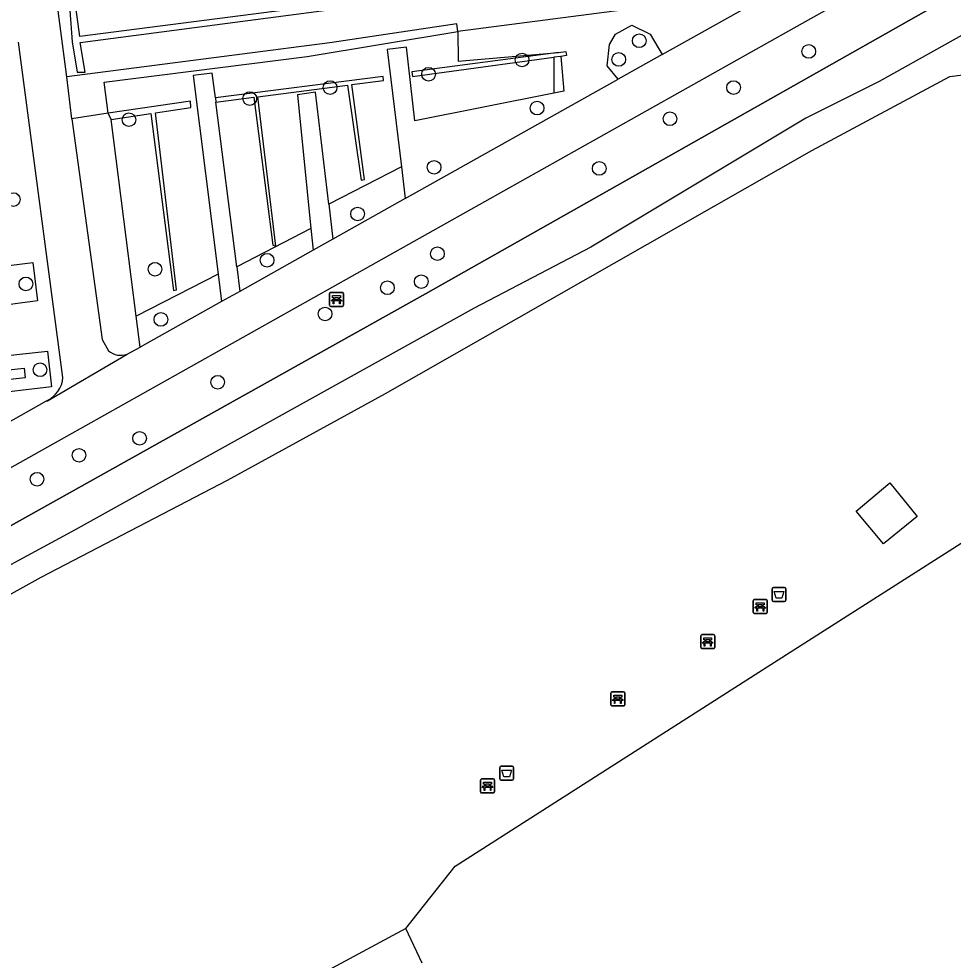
# Model space of a CAD drawing. Extents: x 162157 to 163165, y 378998 to 380775.
# Drawn here: x 162693 to 162760, y 379728.8 to 379796.3 of the extents above; entities that cross this region are included whole.
import ezdxf

# ---------------------------------------------------------------- set-up
doc = ezdxf.new("R2010")
doc.units = 0
for name, color, linetype in [('IMGEO_Afvalbak', 7, 'Continuous'), ('IMGEO_Bank', 7, 'Continuous'), ('IMGEO_Boom', 7, 'Continuous'), ('IMGEO_Gemengd_bos', 7, 'Continuous'), ('IMGEO_Groenvoorziening', 7, 'Continuous'), ('IMGEO_Haag', 7, 'Continuous'), ('IMGEO_Hek', 7, 'Continuous'), ('IMGEO_Naaldbos', 7, 'Continuous'), ('IMGEO_Voetpad_gesloten', 7, 'Continuous'), ('IMGEO_Voetpad_halfverhard', 7, 'Continuous'), ('IMGEO_Voetpad_onverhard', 7, 'Continuous'), ('IMGEO_Voetpad_open', 7, 'Continuous')]:
    doc.layers.add(name, color=color, linetype=linetype)

msp = doc.modelspace()

# ---------------------------------------------------------------- linework, layer by layer
at = {"layer": 'IMGEO_Afvalbak'}
for p, q in [((162747.003, 379754.621), (162747.003, 379755.421)), ((162747.003, 379755.421), (162747.003, 379754.621)), ((162747.103, 379755.521), (162747.893, 379755.521)), ((162747.893, 379755.521), (162747.103, 379755.521)), ((162747.993, 379755.421), (162747.993, 379754.621)), ((162747.993, 379754.621), (162747.993, 379755.421)), ((162747.893, 379754.521), (162747.103, 379754.521)), ((162747.103, 379754.521), (162747.893, 379754.521)), ((162727.487, 379741.825), (162727.487, 379742.625)), ((162727.487, 379742.625), (162727.487, 379741.825)), ((162727.587, 379742.725), (162728.377, 379742.725)), ((162728.377, 379742.725), (162727.587, 379742.725)), ((162728.477, 379742.625), (162728.477, 379741.825)), ((162728.477, 379741.825), (162728.477, 379742.625)), ((162728.377, 379741.725), (162727.587, 379741.725)), ((162727.587, 379741.725), (162728.377, 379741.725))]:
    msp.add_line(p, q, dxfattribs=at)
for points in [[(162747.146, 379755.235), (162747.85, 379755.235), (162747.701, 379754.765), (162747.295, 379754.765), (162747.146, 379755.235)], [(162727.63, 379742.439), (162728.334, 379742.439), (162728.185, 379741.969), (162727.779, 379741.969), (162727.63, 379742.439)]]:
    msp.add_lwpolyline(points, dxfattribs=at)
for centre, start, end in [((162747.103, 379755.421), 90, 180), ((162747.103, 379755.421), 90, 180), ((162747.893, 379755.421), 0, 90), ((162747.893, 379755.421), 360, 90), ((162747.103, 379754.621), 180, 270), ((162747.103, 379754.621), 180, 270), ((162747.893, 379754.621), 270, 0), ((162747.893, 379754.621), 270, 0), ((162727.587, 379742.625), 90, 180), ((162727.587, 379742.625), 90, 180), ((162728.377, 379742.625), 0, 90), ((162728.377, 379742.625), 360, 90), ((162727.587, 379741.825), 180, 270), ((162727.587, 379741.825), 180, 270), ((162728.377, 379741.825), 270, 0), ((162728.377, 379741.825), 270, 0)]:
    msp.add_arc(centre, 0.1, start, end, dxfattribs=at)
at = {"layer": 'IMGEO_Bank'}
for p, q in [((162715.284, 379775.746), (162715.284, 379776.587)), ((162715.284, 379776.587), (162715.284, 379775.746)), ((162715.359, 379776.671), (162716.2, 379776.671)), ((162716.2, 379776.671), (162715.359, 379776.671)), ((162716.284, 379776.596), (162716.284, 379775.755)), ((162716.284, 379775.755), (162716.284, 379776.596)), ((162715.981, 379776.069), (162715.588, 379776.069)), ((162715.593, 379776.177), (162715.593, 379776.283)), ((162715.637, 379776.283), (162715.637, 379776.177)), ((162715.925, 379776.289), (162715.643, 379776.289)), ((162715.643, 379776.171), (162715.925, 379776.171)), ((162715.931, 379776.177), (162715.931, 379776.283)), ((162715.975, 379776.283), (162715.975, 379776.177)), ((162716.209, 379775.671), (162715.368, 379775.671)), ((162715.368, 379775.671), (162716.209, 379775.671)), ((162745.654, 379753.734), (162745.654, 379754.575)), ((162745.654, 379754.575), (162745.654, 379753.734)), ((162745.729, 379754.659), (162746.57, 379754.659)), ((162746.57, 379754.659), (162745.729, 379754.659)), ((162746.295, 379754.277), (162746.013, 379754.277)), ((162746.654, 379754.584), (162746.654, 379753.743)), ((162746.654, 379753.743), (162746.654, 379754.584)), ((162746.579, 379753.659), (162745.738, 379753.659)), ((162745.738, 379753.659), (162746.579, 379753.659)), ((162746.351, 379754.057), (162745.958, 379754.057)), ((162745.963, 379754.165), (162745.963, 379754.271)), ((162746.007, 379754.271), (162746.007, 379754.165)), ((162746.013, 379754.159), (162746.295, 379754.159)), ((162746.301, 379754.165), (162746.301, 379754.271)), ((162746.345, 379754.271), (162746.345, 379754.165)), ((162741.89, 379751.225), (162741.89, 379752.066)), ((162741.89, 379752.066), (162741.89, 379751.225)), ((162741.965, 379752.15), (162742.806, 379752.15)), ((162742.806, 379752.15), (162741.965, 379752.15)), ((162742.199, 379751.656), (162742.199, 379751.762)), ((162742.243, 379751.762), (162742.243, 379751.656)), ((162742.531, 379751.768), (162742.249, 379751.768)), ((162742.249, 379751.65), (162742.531, 379751.65)), ((162742.537, 379751.656), (162742.537, 379751.762)), ((162742.581, 379751.762), (162742.581, 379751.656)), ((162742.89, 379752.075), (162742.89, 379751.234)), ((162742.89, 379751.234), (162742.89, 379752.075)), ((162742.815, 379751.15), (162741.974, 379751.15)), ((162741.974, 379751.15), (162742.815, 379751.15)), ((162742.587, 379751.548), (162742.194, 379751.548)), ((162735.445, 379747.118), (162735.445, 379747.959)), ((162735.445, 379747.959), (162735.445, 379747.118)), ((162735.52, 379748.043), (162736.361, 379748.043)), ((162736.361, 379748.043), (162735.52, 379748.043)), ((162735.754, 379747.549), (162735.754, 379747.655)), ((162735.798, 379747.655), (162735.798, 379747.549)), ((162736.086, 379747.661), (162735.804, 379747.661)), ((162735.804, 379747.543), (162736.086, 379747.543)), ((162736.092, 379747.549), (162736.092, 379747.655)), ((162736.136, 379747.655), (162736.136, 379747.549)), ((162736.445, 379747.968), (162736.445, 379747.127)), ((162736.445, 379747.127), (162736.445, 379747.968)), ((162736.37, 379747.043), (162735.529, 379747.043)), ((162735.529, 379747.043), (162736.37, 379747.043)), ((162736.142, 379747.441), (162735.749, 379747.441)), ((162726.105, 379740.881), (162726.105, 379741.722)), ((162726.105, 379741.722), (162726.105, 379740.881)), ((162726.18, 379741.806), (162727.021, 379741.806)), ((162727.021, 379741.806), (162726.18, 379741.806)), ((162727.105, 379741.731), (162727.105, 379740.89)), ((162727.105, 379740.89), (162727.105, 379741.731)), ((162727.03, 379740.806), (162726.189, 379740.806)), ((162726.189, 379740.806), (162727.03, 379740.806)), ((162726.802, 379741.204), (162726.409, 379741.204)), ((162726.414, 379741.312), (162726.414, 379741.418)), ((162726.458, 379741.418), (162726.458, 379741.312)), ((162726.746, 379741.424), (162726.464, 379741.424)), ((162726.464, 379741.306), (162726.746, 379741.306)), ((162726.752, 379741.312), (162726.752, 379741.418)), ((162726.796, 379741.418), (162726.796, 379741.312))]:
    msp.add_line(p, q, dxfattribs=at)
for points in [[(162715.531, 379776.069), (162715.389, 379776.069), (162715.501, 379776.171), (162715.587, 379776.171)], [(162715.587, 379776.289), (162715.501, 379776.289), (162715.501, 379776.45), (162716.064, 379776.45), (162716.064, 379776.289), (162715.981, 379776.289)], [(162715.581, 379776.062), (162715.581, 379775.855), (162715.538, 379775.855), (162715.538, 379776.062)], [(162715.981, 379776.171), (162716.064, 379776.171), (162716.176, 379776.069), (162716.037, 379776.069)], [(162716.031, 379776.062), (162716.031, 379775.855), (162715.987, 379775.855), (162715.987, 379776.062)], [(162745.957, 379754.277), (162745.871, 379754.277), (162745.871, 379754.438), (162746.434, 379754.438), (162746.434, 379754.277), (162746.351, 379754.277)], [(162745.901, 379754.057), (162745.759, 379754.057), (162745.871, 379754.159), (162745.957, 379754.159)], [(162745.951, 379754.05), (162745.951, 379753.843), (162745.908, 379753.843), (162745.908, 379754.05)], [(162746.351, 379754.159), (162746.434, 379754.159), (162746.546, 379754.057), (162746.407, 379754.057)], [(162746.401, 379754.05), (162746.401, 379753.843), (162746.357, 379753.843), (162746.357, 379754.05)], [(162742.137, 379751.548), (162741.995, 379751.548), (162742.107, 379751.65), (162742.193, 379751.65)], [(162742.193, 379751.768), (162742.107, 379751.768), (162742.107, 379751.929), (162742.67, 379751.929), (162742.67, 379751.768), (162742.587, 379751.768)], [(162742.587, 379751.65), (162742.67, 379751.65), (162742.782, 379751.548), (162742.643, 379751.548)], [(162742.187, 379751.541), (162742.187, 379751.334), (162742.144, 379751.334), (162742.144, 379751.541)], [(162742.637, 379751.541), (162742.637, 379751.334), (162742.593, 379751.334), (162742.593, 379751.541)], [(162735.692, 379747.441), (162735.55, 379747.441), (162735.662, 379747.543), (162735.748, 379747.543)], [(162735.748, 379747.661), (162735.662, 379747.661), (162735.662, 379747.822), (162736.225, 379747.822), (162736.225, 379747.661), (162736.142, 379747.661)], [(162736.142, 379747.543), (162736.225, 379747.543), (162736.337, 379747.441), (162736.198, 379747.441)], [(162735.742, 379747.434), (162735.742, 379747.227), (162735.699, 379747.227), (162735.699, 379747.434)], [(162736.192, 379747.434), (162736.192, 379747.227), (162736.148, 379747.227), (162736.148, 379747.434)], [(162726.408, 379741.424), (162726.322, 379741.424), (162726.322, 379741.585), (162726.885, 379741.585), (162726.885, 379741.424), (162726.802, 379741.424)], [(162726.352, 379741.204), (162726.21, 379741.204), (162726.322, 379741.306), (162726.408, 379741.306)], [(162726.402, 379741.197), (162726.402, 379740.99), (162726.359, 379740.99), (162726.359, 379741.197)], [(162726.802, 379741.306), (162726.885, 379741.306), (162726.997, 379741.204), (162726.858, 379741.204)], [(162726.852, 379741.197), (162726.852, 379740.99), (162726.808, 379740.99), (162726.808, 379741.197)]]:
    msp.add_lwpolyline(points, dxfattribs=at)
for centre, radius, start, end in [((162715.362, 379776.593), 0.0779, 92.4484, 184.28452), ((162715.362, 379776.593), 0.0779, 92.4484, 184.28452), ((162716.206, 379776.593), 0.0779, 2.4484, 94.28452), ((162716.206, 379776.593), 0.0779, 2.4484, 94.28452), ((162715.531, 379776.062), 0.00671, 2.89567, 87.10433), ((162715.588, 379776.062), 0.00671, 92.89567, 177.10433), ((162715.586, 379776.282), 0.00671, 2.89567, 87.10433), ((162715.586, 379776.178), 0.00671, 272.89567, 357.10433), ((162715.643, 379776.282), 0.00671, 92.89567, 177.10433), ((162715.643, 379776.178), 0.00671, 182.89567, 267.10433), ((162715.925, 379776.282), 0.00671, 2.89567, 87.10433), ((162715.925, 379776.178), 0.00671, 272.89567, 357.10433), ((162715.982, 379776.282), 0.00671, 92.89567, 177.10433), ((162715.982, 379776.178), 0.00671, 182.89567, 267.10433), ((162715.98, 379776.062), 0.00671, 2.89567, 87.10433), ((162716.037, 379776.062), 0.00671, 92.89567, 177.10433), ((162715.362, 379775.749), 0.0779, 182.4484, 274.28452), ((162715.362, 379775.749), 0.0779, 182.4484, 274.28452), ((162716.206, 379775.749), 0.0779, 272.4484, 4.28452), ((162716.206, 379775.749), 0.0779, 272.4484, 4.28452), ((162745.732, 379754.581), 0.0779, 92.4484, 184.28452), ((162745.732, 379754.581), 0.0779, 92.4484, 184.28452), ((162745.956, 379754.27), 0.00671, 2.89567, 87.10433), ((162746.013, 379754.27), 0.00671, 92.89567, 177.10433), ((162746.295, 379754.27), 0.00671, 2.89567, 87.10433), ((162746.352, 379754.27), 0.00671, 92.89567, 177.10433), ((162746.576, 379754.581), 0.0779, 2.4484, 94.28452), ((162746.576, 379754.581), 0.0779, 2.4484, 94.28452), ((162745.732, 379753.737), 0.0779, 182.4484, 274.28452), ((162745.732, 379753.737), 0.0779, 182.4484, 274.28452), ((162745.901, 379754.05), 0.00671, 2.89567, 87.10433), ((162745.958, 379754.05), 0.00671, 92.89567, 177.10433), ((162745.956, 379754.166), 0.00671, 272.89567, 357.10433), ((162746.013, 379754.166), 0.00671, 182.89567, 267.10433), ((162746.295, 379754.166), 0.00671, 272.89567, 357.10433), ((162746.352, 379754.166), 0.00671, 182.89567, 267.10433), ((162746.35, 379754.05), 0.00671, 2.89567, 87.10433), ((162746.407, 379754.05), 0.00671, 92.89567, 177.10433), ((162746.576, 379753.737), 0.0779, 272.4484, 4.28452), ((162746.576, 379753.737), 0.0779, 272.4484, 4.28452), ((162741.968, 379752.072), 0.0779, 92.4484, 184.28452), ((162741.968, 379752.072), 0.0779, 92.4484, 184.28452), ((162742.192, 379751.761), 0.00671, 2.89567, 87.10433), ((162742.192, 379751.657), 0.00671, 272.89567, 357.10433), ((162742.249, 379751.761), 0.00671, 92.89567, 177.10433), ((162742.249, 379751.657), 0.00671, 182.89567, 267.10433), ((162742.531, 379751.761), 0.00671, 2.89567, 87.10433), ((162742.531, 379751.657), 0.00671, 272.89567, 357.10433), ((162742.588, 379751.761), 0.00671, 92.89567, 177.10433), ((162742.588, 379751.657), 0.00671, 182.89567, 267.10433), ((162742.812, 379752.072), 0.0779, 2.4484, 94.28452), ((162742.812, 379752.072), 0.0779, 2.4484, 94.28452), ((162741.968, 379751.228), 0.0779, 182.4484, 274.28452), ((162741.968, 379751.228), 0.0779, 182.4484, 274.28452), ((162742.137, 379751.541), 0.00671, 2.89567, 87.10433), ((162742.194, 379751.541), 0.00671, 92.89567, 177.10433), ((162742.586, 379751.541), 0.00671, 2.89567, 87.10433), ((162742.643, 379751.541), 0.00671, 92.89567, 177.10433), ((162742.812, 379751.228), 0.0779, 272.4484, 4.28452), ((162742.812, 379751.228), 0.0779, 272.4484, 4.28452), ((162735.523, 379747.965), 0.0779, 92.4484, 184.28452), ((162735.523, 379747.965), 0.0779, 92.4484, 184.28452), ((162735.747, 379747.654), 0.00671, 2.89567, 87.10433), ((162735.747, 379747.55), 0.00671, 272.89567, 357.10433), ((162735.804, 379747.654), 0.00671, 92.89567, 177.10433), ((162735.804, 379747.55), 0.00671, 182.89567, 267.10433), ((162736.086, 379747.654), 0.00671, 2.89567, 87.10433), ((162736.086, 379747.55), 0.00671, 272.89567, 357.10433), ((162736.143, 379747.654), 0.00671, 92.89567, 177.10433), ((162736.143, 379747.55), 0.00671, 182.89567, 267.10433), ((162736.367, 379747.965), 0.0779, 2.4484, 94.28452), ((162736.367, 379747.965), 0.0779, 2.4484, 94.28452), ((162735.523, 379747.121), 0.0779, 182.4484, 274.28452), ((162735.523, 379747.121), 0.0779, 182.4484, 274.28452), ((162735.692, 379747.434), 0.00671, 2.89567, 87.10433), ((162735.749, 379747.434), 0.00671, 92.89567, 177.10433), ((162736.141, 379747.434), 0.00671, 2.89567, 87.10433), ((162736.198, 379747.434), 0.00671, 92.89567, 177.10433), ((162736.367, 379747.121), 0.0779, 272.4484, 4.28452), ((162736.367, 379747.121), 0.0779, 272.4484, 4.28452), ((162726.183, 379741.728), 0.0779, 92.4484, 184.28452), ((162726.183, 379741.728), 0.0779, 92.4484, 184.28452), ((162727.027, 379741.728), 0.0779, 2.4484, 94.28452), ((162727.027, 379741.728), 0.0779, 2.4484, 94.28452), ((162726.183, 379740.884), 0.0779, 182.4484, 274.28452), ((162726.183, 379740.884), 0.0779, 182.4484, 274.28452), ((162726.352, 379741.197), 0.00671, 2.89567, 87.10433), ((162726.409, 379741.197), 0.00671, 92.89567, 177.10433), ((162726.407, 379741.417), 0.00671, 2.89567, 87.10433), ((162726.407, 379741.313), 0.00671, 272.89567, 357.10433), ((162726.464, 379741.417), 0.00671, 92.89567, 177.10433), ((162726.464, 379741.313), 0.00671, 182.89567, 267.10433), ((162726.746, 379741.417), 0.00671, 2.89567, 87.10433), ((162726.746, 379741.313), 0.00671, 272.89567, 357.10433), ((162726.803, 379741.417), 0.00671, 92.89567, 177.10433), ((162726.803, 379741.313), 0.00671, 182.89567, 267.10433), ((162726.801, 379741.197), 0.00671, 2.89567, 87.10433), ((162726.858, 379741.197), 0.00671, 92.89567, 177.10433), ((162727.027, 379740.884), 0.0779, 272.4484, 4.28452), ((162727.027, 379740.884), 0.0779, 272.4484, 4.28452)]:
    msp.add_arc(centre, radius, start, end, dxfattribs=at)
at = {"layer": 'IMGEO_Boom'}
for centre in [(162737.483, 379794.704), (162749.635, 379793.939), (162729.085, 379793.327), (162736.015, 379793.363), (162722.382, 379792.302), (162715.323, 379791.353), (162744.242, 379791.353), (162709.56, 379790.557), (162730.16, 379789.879), (162700.902, 379789.047), (162739.682, 379789.113), (162722.778, 379785.635), (162734.612, 379785.557), (162692.617, 379783.324), (162717.286, 379782.292), (162723.013, 379779.446), (162710.805, 379778.978), (162702.768, 379778.333), (162721.853, 379777.443), (162693.515, 379777.285), (162719.43, 379777.001), (162703.192, 379774.734), (162714.962, 379775.127), (162694.526, 379771.126), (162707.264, 379770.233), (162701.664, 379766.215), (162697.321, 379764.999), (162694.311, 379763.284)]:
    msp.add_circle(centre, 0.489, dxfattribs=at)
at = {"layer": 'IMGEO_Gemengd_bos'}
msp.add_lwpolyline([(162599.261, 379863.191), (162619.51, 379719.305), (162619.84, 379719.405), (162655.434, 379739.291), (162722.158, 379776.569), (162803.655, 379822.641), (162807.939, 379851.547), (162824.983, 379963.459), (162813.211, 379963.914)], dxfattribs=at)
at = {"layer": 'IMGEO_Groenvoorziening'}
for points in [[(162746.948, 379798.306), (162724.488, 379795.361)], [(162735.962, 379791.95), (162735.193, 379792.904), (162735.341, 379794.437), (162735.786, 379795.179), (162736.948, 379795.822), (162738.258, 379795.179), (162739.13, 379793.726)], [(162724.488, 379795.361), (162724.5, 379793.229), (162731.683, 379793.854)], [(162731.368, 379790.956), (162721.403, 379788.962), (162720.806, 379794.235), (162719.417, 379794.077), (162720.434, 379785.675)], [(162707.099, 379790.619), (162706.878, 379792.373), (162705.499, 379792.202), (162707.289, 379777.975)], [(162715.225, 379782.997), (162714.283, 379791.01), (162712.979, 379790.838), (162713.947, 379781.251)], [(162708.623, 379778.514), (162707.139, 379790.306)], [(162701.422, 379774.959), (162699.618, 379789.068)], [(162675.279, 379773.507), (162675.081, 379776.456), (162694.006, 379778.812), (162694.347, 379776.072), (162675.279, 379773.507)], [(162675.93, 379767.608), (162675.93, 379770.383), (162695.06, 379772.469), (162695.341, 379769.897), (162675.93, 379767.608)]]:
    msp.add_lwpolyline(points, dxfattribs=at)
at = {"layer": 'IMGEO_Haag'}
for points in [[(162746.621, 379803.562), (162746.32, 379803.523), (162746.605, 379801.354), (162697.376, 379795.005), (162697.126, 379796.943), (162696.661, 379796.883), (162696.842, 379794.625), (162697.193, 379792.449), (162697.77, 379792.449), (162697.395, 379794.582), (162746.569, 379801.041), (162746.7, 379800.044), (162747.125, 379800.1)], [(162731.683, 379793.854), (162721.171, 379792.483), (162721.219, 379792.135), (162731.368, 379793.52)], [(162731.851, 379793.586), (162732.068, 379791.096), (162731.368, 379790.956)], [(162731.851, 379793.586), (162731.368, 379793.52)], [(162731.368, 379793.52), (162731.368, 379790.956)], [(162731.683, 379793.854), (162732.217, 379793.924), (162732.275, 379793.644), (162731.851, 379793.586)], [(162707.139, 379790.306), (162709.846, 379790.658), (162711.205, 379780.066), (162711.43, 379779.99), (162710.138, 379790.696), (162716.57, 379791.531), (162717.549, 379784.705), (162717.796, 379784.763), (162716.873, 379791.57), (162719.148, 379791.866), (162719.118, 379792.146), (162707.099, 379790.619)], [(162699.618, 379789.068), (162702.46, 379789.49), (162704.084, 379776.797), (162704.318, 379776.851), (162702.811, 379789.543), (162705.343, 379789.919), (162705.314, 379790.37), (162699.403, 379789.51)], [(162707.099, 379790.619), (162707.139, 379790.306)], [(162699.618, 379789.068), (162699.403, 379789.51)], [(162720.434, 379785.675), (162715.225, 379782.997)], [(162720.434, 379785.675), (162720.71, 379783.396)], [(162715.225, 379782.997), (162715.518, 379780.498)], [(162713.947, 379781.251), (162708.623, 379778.514)], [(162713.947, 379781.251), (162714.104, 379779.705)], [(162707.289, 379777.975), (162701.422, 379774.959)], [(162707.289, 379777.975), (162707.535, 379776.024)], [(162708.623, 379778.514), (162708.846, 379776.743)], [(162701.705, 379772.738), (162701.422, 379774.959)], [(162676.309, 379768.654), (162676.232, 379769.404), (162693.382, 379771.255), (162693.46, 379770.543), (162676.309, 379768.654)]]:
    msp.add_lwpolyline(points, dxfattribs=at)
at = {"layer": 'IMGEO_Hek'}
for points in [[(162813.211, 379963.914), (162824.983, 379963.459), (162807.939, 379851.547), (162803.655, 379822.641), (162722.158, 379776.569), (162655.434, 379739.291)], [(162720.751, 379731.096), (162724.296, 379735.567), (162746.917, 379750), (162769.26, 379764.255)]]:
    msp.add_lwpolyline(points, dxfattribs=at)
at = {"layer": 'IMGEO_Naaldbos'}
msp.add_lwpolyline([(162720.751, 379731.096), (162724.296, 379735.567), (162746.917, 379750), (162769.26, 379764.255)], dxfattribs=at)
at = {"layer": 'IMGEO_Voetpad_gesloten'}
for points in [[(162777.047, 379811.963), (162768.005, 379806.523), (162748.171, 379795.394), (162696.421, 379766.356), (162658.926, 379745.317)], [(162739.13, 379793.726), (162746.707, 379797.975), (162746.719, 379797.982)], [(162696.457, 379792.123), (162695.824, 379796.847)], [(162696.17, 379770.584), (162692.988, 379794.594)], [(162739.13, 379793.726), (162735.962, 379791.95)], [(162696.809, 379789.097), (162696.457, 379792.123)], [(162720.71, 379783.396), (162735.962, 379791.95)], [(162696.809, 379789.097), (162698.98, 379773.29), (162699.44, 379772.488)], [(162720.71, 379783.396), (162715.518, 379780.498)], [(162715.518, 379780.498), (162714.104, 379779.705)], [(162714.104, 379779.705), (162708.846, 379776.743)], [(162708.846, 379776.743), (162707.535, 379776.024)], [(162707.535, 379776.024), (162701.705, 379772.738)], [(162700.774, 379772.235), (162701.705, 379772.738)], [(162694.998, 379768.892), (162695.072, 379768.902), (162700.774, 379772.235)], [(162688.96, 379765.509), (162694.998, 379768.892)]]:
    msp.add_lwpolyline(points, dxfattribs=at)
for centre, radius, start, end in [((162700.329, 379773.534), 1.373, 229.63151, 288.89069), ((162694.12, 379770.752), 2.057, 295.26494, 355.31658)]:
    msp.add_arc(centre, radius, start, end, dxfattribs=at)
at = {"layer": 'IMGEO_Voetpad_halfverhard'}
for points in [[(162724.488, 379795.361), (162724.414, 379795.919), (162715.29, 379794.553), (162696.457, 379792.123)], [(162699.403, 379789.51), (162699.122, 379791.736), (162713.677, 379793.576), (162724.488, 379795.361)], [(162699.403, 379789.51), (162696.809, 379789.097)]]:
    msp.add_lwpolyline(points, dxfattribs=at)
at = {"layer": 'IMGEO_Voetpad_onverhard'}
for points in [[(162802.269, 379819.618), (162797.296, 379816.104), (162773.517, 379802.316), (162754.686, 379791.793), (162749.413, 379789.16), (162734.005, 379779.918), (162725.64, 379775.549), (162697.05, 379759.662), (162679.19, 379750), (162655.957, 379737.088), (162643.443, 379730.134), (162622.663, 379717.446)], [(162720.751, 379731.096), (162667.988, 379702.711), (162666.305, 379701.806), (162660.052, 379728.257), (162659.558, 379732.141), (162660.64, 379735.344), (162661.905, 379737.024), (162663.778, 379738.858), (162664.715, 379739.471), (162669.253, 379741.796), (162683.297, 379750), (162694.597, 379756.276), (162707.956, 379763.227), (162719.286, 379769.434), (162749.851, 379786.851), (162759.737, 379792.139), (162760.676, 379792.269), (162761.312, 379791.916), (162761.872, 379791.283), (162762.459, 379790.294), (162768.188, 379767.915), (162769.26, 379764.255)], [(162721.909, 379728.602), (162720.751, 379731.096)]]:
    msp.add_lwpolyline(points, dxfattribs=at)
at = {"layer": 'IMGEO_Voetpad_open'}
msp.add_lwpolyline([(162753.023, 379760.989), (162755.455, 379763.023), (162757.405, 379760.62), (162754.993, 379758.648), (162753.023, 379760.989)], dxfattribs=at)

doc.saveas('drawing.dxf')
